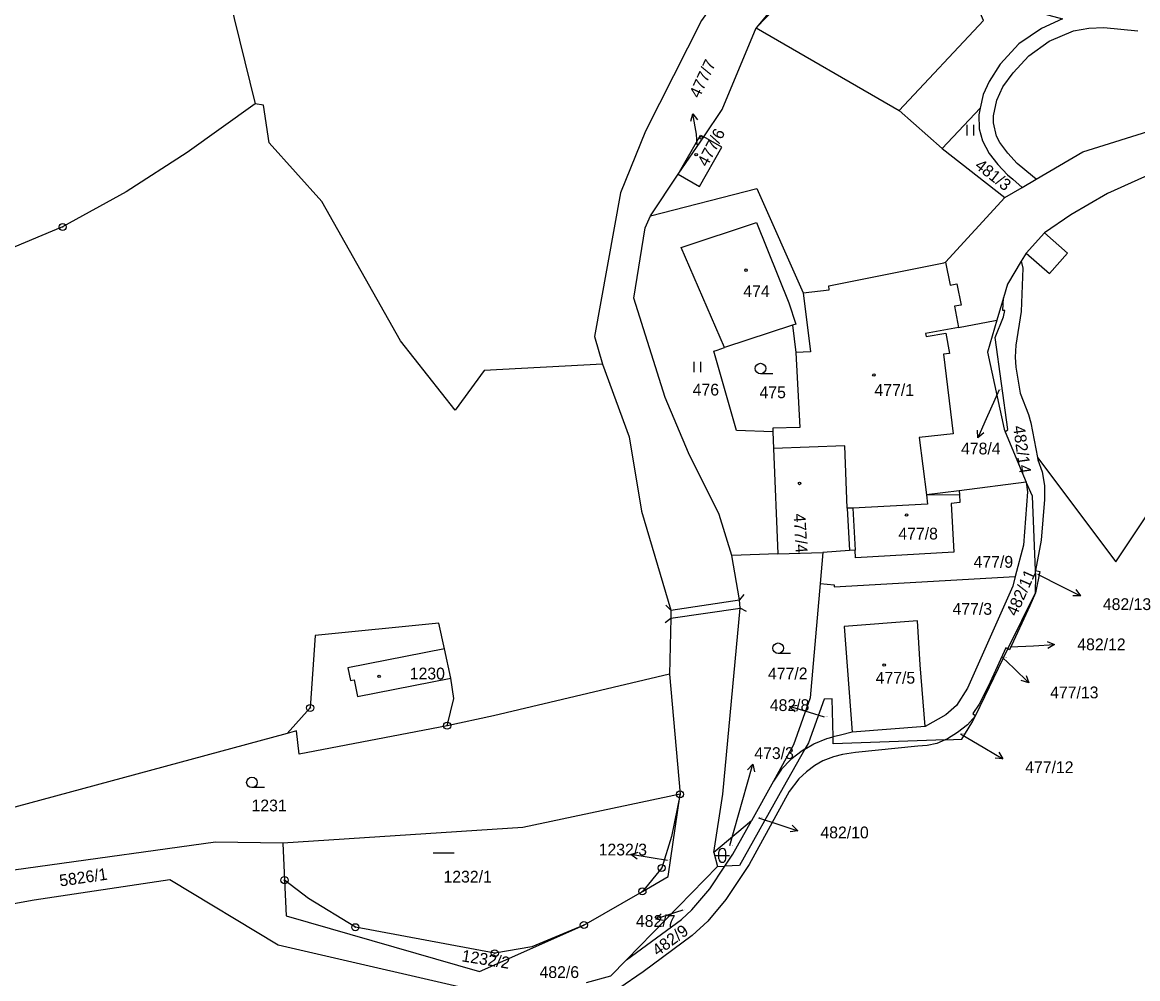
# Model space of a CAD drawing. Extents: x -737240 to -735272, y -1119606 to -1117878.
# Drawn here: x -736364.4 to -736203.8, y -1119451.7 to -1119314 of the extents above; entities that cross this region are included whole.
import ezdxf

# ---------------------------------------------------------------- set-up
doc = ezdxf.new("R2010")
doc.units = 0
for name, color, linetype in [('Level 1', 7, 'Continuous'), ('Level 16', 7, 'Continuous'), ('Level 18', 7, 'Continuous'), ('Level 19', 7, 'Continuous'), ('Level 25', 7, 'Continuous'), ('Level 4', 7, 'Continuous')]:
    doc.layers.add(name, color=color, linetype=linetype)

msp = doc.modelspace()

# ---------------------------------------------------------------- linework, layer by layer
at = {"layer": 'Level 1'}
for p, q in [((-736244.51, -1119297.69), (-736258.78, -1119314.78)), ((-736258.78, -1119314.78), (-736238.17, -1119326.72)), ((-736226.51, -1119326.34), (-736231.97, -1119332.19)), ((-736238.17, -1119326.72), (-736231.97, -1119332.19)), ((-736269.97, -1119335.87), (-736266.31, -1119330.5)), ((-736231.97, -1119332.19), (-736222.96, -1119339.22)), ((-736273.95, -1119341.85), (-736269.97, -1119335.87)), ((-736222.96, -1119339.22), (-736220.48, -1119337.77)), ((-736220.48, -1119337.77), (-736218.47, -1119336.6)), ((-736222.96, -1119339.22), (-736231.49, -1119348.56)), ((-736217.27, -1119344.32), (-736219.89, -1119347.22)), ((-736219.89, -1119347.22), (-736220.6, -1119348.41)), ((-736223.14, -1119353.65), (-736224.1, -1119356.88)), ((-736253.54, -1119357.61), (-736263.34, -1119360.81)), ((-736253.54, -1119357.61), (-736253.04, -1119361.56)), ((-736256.36, -1119372.96), (-736256.26, -1119375.36)), ((-736222.91, -1119372.97), (-736219.88, -1119380.21)), ((-736256.26, -1119375.36), (-736255.65, -1119390.55)), ((-736219.88, -1119380.21), (-736229.52, -1119381.44)), ((-736229.52, -1119381.44), (-736234.25, -1119382.05)), ((-736229.52, -1119381.44), (-736229.49, -1119382.01)), ((-736244.86, -1119383.94), (-736245.65, -1119383.98)), ((-736244.86, -1119383.94), (-736244.52, -1119390.02)), ((-736255.65, -1119390.55), (-736262.26, -1119390.78)), ((-736261.18, -1119397.17), (-736262.26, -1119390.78)), ((-736255.65, -1119390.55), (-736249.18, -1119390.35)), ((-736249.18, -1119390.35), (-736249.54, -1119394.8)), ((-736245.33, -1119390.06), (-736249.18, -1119390.35)), ((-736244.52, -1119390.02), (-736245.33, -1119390.06)), ((-736261.04, -1119398.36), (-736261.18, -1119397.17)), ((-736222.51, -1119404.23), (-736218.57, -1119396.17)), ((-736271.04, -1119398.64), (-736271.06, -1119399.79)), ((-736271.06, -1119399.79), (-736271.22, -1119407.87)), ((-736302.69, -1119408.45), (-736303.64, -1119404.19)), ((-736227.21, -1119413.86), (-736222.51, -1119404.23)), ((-736271.22, -1119407.87), (-736269.72, -1119425.16)), ((-736234.45, -1119415.39), (-736244.92, -1119416.19)), ((-736256.25, -1119423.26), (-736259.41, -1119428.98)), ((-736259.41, -1119428.98), (-736264.85, -1119433.52)), ((-736326.88, -1119432.2), (-736326.66, -1119437.52)), ((-736264.85, -1119433.52), (-736264.31, -1119435.55)), ((-736264.31, -1119435.55), (-736277.42, -1119448.99)), ((-736264.31, -1119435.55), (-736263.27, -1119435.5)), ((-736283.56, -1119443.98), (-736275.14, -1119439.13))]:
    msp.add_line(p, q, dxfattribs=at)
for points in [[(-736255.81, -1119210.22), (-736259.28, -1119212.27), (-736265.67, -1119215.95), (-736281.3, -1119224.06), (-736290.58, -1119229.79), (-736309.29, -1119245.48), (-736321.63, -1119256.65), (-736324.44, -1119259.95), (-736330.29, -1119268.45), (-736331.86, -1119271.65), (-736337.39, -1119288.32), (-736338.43, -1119295.05), (-736330.86, -1119325.76)], [(-736250.81, -1119291.5), (-736266.63, -1119313.72), (-736274.68, -1119329.65), (-736278.27, -1119338.57), (-736282.04, -1119359.23), (-736280.89, -1119363.2)], [(-736231.11, -1119301.95), (-736240.94, -1119296.36), (-736258.78, -1119314.78)], [(-736238.17, -1119326.72), (-736226.05, -1119313.73), (-736231.11, -1119301.95)], [(-736200.32, -1119312.15), (-736203.29, -1119312.02), (-736207.3, -1119311.69), (-736211.16, -1119311), (-736222.67, -1119308.03), (-736223.24, -1119311.21), (-736214.65, -1119313.51), (-736217.67, -1119314.87), (-736220.95, -1119317.08), (-736223.64, -1119320.01), (-736225.24, -1119322.51), (-736226.1, -1119324.39), (-736226.51, -1119326.34)], [(-736266.31, -1119330.5), (-736263.65, -1119326.55), (-736258.78, -1119314.78)], [(-736218.47, -1119336.6), (-736218.99, -1119336.16), (-736221.2, -1119334.31), (-736222.53, -1119332.86), (-736223.68, -1119331.29), (-736224.17, -1119330.39), (-736224.61, -1119328.49), (-736224.59, -1119327.45), (-736224.12, -1119325.21), (-736223.25, -1119323.28), (-736221.77, -1119321.26), (-736219.49, -1119318.82), (-736216.6, -1119316.72), (-736213.1, -1119315.24), (-736210.89, -1119314.86), (-736208.73, -1119314.73), (-736203.8, -1119315.24)], [(-736218.47, -1119336.6), (-736211.73, -1119332.66), (-736189.93, -1119325.82), (-736162.18, -1119321.09)], [(-736218.26, -1119376.65), (-736206.99, -1119391.69), (-736191.89, -1119369.02), (-736161.47, -1119324.23)], [(-736161.47, -1119324.23), (-736188.78, -1119329.9), (-736208.19, -1119338.63), (-736213.45, -1119341.73), (-736217.27, -1119344.32)], [(-736330.86, -1119325.76), (-736340.66, -1119332.73), (-736349.44, -1119338.42), (-736358.59, -1119343.47), (-736407.27, -1119363.87), (-736434.09, -1119379.55)], [(-736280.89, -1119363.2), (-736297.9, -1119364.13), (-736302.1, -1119369.86), (-736309.98, -1119359.84), (-736321.29, -1119339.78), (-736328.86, -1119331.35), (-736329.67, -1119325.95), (-736330.86, -1119325.76)], [(-736226.51, -1119326.34), (-736226.72, -1119327.31), (-736226.67, -1119329.33), (-736226.19, -1119331.07), (-736225.22, -1119332.88), (-736223.95, -1119334.45), (-736222.58, -1119335.94), (-736221.83, -1119336.59), (-736220.48, -1119337.77)], [(-736269.97, -1119335.87), (-736266.77, -1119330.23), (-736266.31, -1119330.5)], [(-736269.97, -1119335.87), (-736266.91, -1119337.63), (-736263.68, -1119332), (-736266.31, -1119330.5)], [(-736273.95, -1119341.85), (-736258.64, -1119337.93), (-736252, -1119352.95)], [(-736262.26, -1119390.78), (-736264.07, -1119384.89), (-736268.48, -1119375.98), (-736271.84, -1119368), (-736276.39, -1119353.71), (-736274.73, -1119343.58), (-736273.95, -1119341.85)], [(-736263.34, -1119360.81), (-736269.57, -1119346.42), (-736258.72, -1119342.82), (-736254.05, -1119354.41), (-736253.06, -1119357.45), (-736253.54, -1119357.61)], [(-736231.49, -1119348.56), (-736230.84, -1119351.83), (-736229.85, -1119351.66), (-736229.24, -1119354.74), (-736230.23, -1119354.88), (-736229.62, -1119357.92)], [(-736220.6, -1119348.41), (-736222.56, -1119351.71), (-736223.14, -1119353.65)], [(-736220.6, -1119348.41), (-736220.38, -1119349.38), (-736220.62, -1119355.62), (-736221.37, -1119360.49), (-736221.5, -1119362.22), (-736221.4, -1119363.65), (-736220.76, -1119367.42), (-736219.57, -1119370.45), (-736219.22, -1119371.65), (-736218.26, -1119376.65)], [(-736252, -1119352.95), (-736250.94, -1119361.46), (-736253.04, -1119361.56)], [(-736222.91, -1119372.97), (-736222.52, -1119372.63), (-736224.35, -1119359.37), (-736223.17, -1119356.43), (-736222.97, -1119355.48), (-736223.26, -1119355.48), (-736223.14, -1119353.65)], [(-736229.62, -1119357.92), (-736224.35, -1119356.93), (-736224.1, -1119356.88)], [(-736224.1, -1119356.88), (-736225.48, -1119361.51), (-736223.06, -1119372.6), (-736222.91, -1119372.97)], [(-736256.36, -1119372.96), (-736261.61, -1119372.77), (-736264.84, -1119361.34), (-736264.36, -1119361.2), (-736263.34, -1119360.81)], [(-736253.04, -1119361.56), (-736252.48, -1119372.36), (-736256.38, -1119372.46), (-736256.36, -1119372.96)], [(-736280.89, -1119363.2), (-736277.04, -1119373.7), (-736275.25, -1119384.41), (-736271.04, -1119398.64)], [(-736245.65, -1119383.98), (-736246.02, -1119374.98), (-736256.26, -1119375.36)], [(-736218.26, -1119376.65), (-736218.2, -1119376.99), (-736217.6, -1119378.72), (-736217.26, -1119380.68), (-736217.24, -1119382.71), (-736217.74, -1119388.55), (-736218.53, -1119392.95)], [(-736219.88, -1119380.21), (-736219.69, -1119381.59), (-736220.27, -1119389.3), (-736221.46, -1119393.82)], [(-736218.53, -1119392.95), (-736218.99, -1119382.24), (-736219.88, -1119380.21)], [(-736234.25, -1119382.05), (-736234.08, -1119383.39), (-736244.86, -1119383.94)], [(-736229.49, -1119382.01), (-736229.43, -1119383.15), (-736230.69, -1119383.27), (-736230.32, -1119390.31), (-736244.46, -1119391.09), (-736244.52, -1119390.02)], [(-736249.54, -1119394.8), (-736247.52, -1119394.99), (-736247.55, -1119395.29), (-736221.46, -1119393.82)], [(-736221.46, -1119393.82), (-736221.82, -1119395.17), (-736228.34, -1119409.88), (-736229.93, -1119412.38), (-736231.45, -1119413.71), (-736234.45, -1119415.39)], [(-736218.53, -1119392.95), (-736217.93, -1119393.06), (-736218.57, -1119396.17)], [(-736218.57, -1119396.17), (-736218.5, -1119393.65), (-736218.53, -1119392.95)], [(-736249.54, -1119394.8), (-736250.99, -1119411.28), (-736253.38, -1119418.05), (-736256.25, -1119423.26)], [(-736218.57, -1119396.17), (-736219.38, -1119398), (-736222.27, -1119404.34), (-736222.51, -1119404.23)], [(-736264.85, -1119433.52), (-736263.55, -1119425.16), (-736261.04, -1119398.36)], [(-736234.45, -1119415.39), (-736235.13, -1119406.51), (-736235.53, -1119400.2), (-736246.07, -1119400.98), (-736244.92, -1119416.19)], [(-736303.64, -1119404.19), (-736304.44, -1119400.51), (-736322.24, -1119402.27), (-736322.96, -1119412.72), (-736326.27, -1119416.42)], [(-736222.51, -1119404.23), (-736222.82, -1119404.09), (-736225.3, -1119409.52), (-736226.68, -1119412.18), (-736227.59, -1119413.52), (-736227.21, -1119413.86)], [(-736271.22, -1119407.87), (-736296.58, -1119413.86), (-736303.24, -1119415.28)], [(-736303.24, -1119415.28), (-736302.29, -1119411.37), (-736302.69, -1119408.45)], [(-736247.68, -1119416.9), (-736247.8, -1119411.41), (-736248.96, -1119411.44), (-736251.23, -1119417.75), (-736251.75, -1119418.67)], [(-736231.53, -1119417.31), (-736229.13, -1119417.23), (-736227.72, -1119414.89), (-736227.21, -1119413.86)], [(-736227.21, -1119413.86), (-736228.33, -1119415.16), (-736229.77, -1119416.26), (-736231.21, -1119417.18), (-736231.53, -1119417.31)], [(-736326.27, -1119416.42), (-736438.09, -1119446.65), (-736439.48, -1119449.82), (-736458.48, -1119456.01)], [(-736303.24, -1119415.28), (-736324.55, -1119419.36), (-736324.95, -1119416.03), (-736326.27, -1119416.42)], [(-736244.92, -1119416.19), (-736246.64, -1119416.62), (-736247.68, -1119416.9)], [(-736231.53, -1119417.31), (-736232.73, -1119417.82), (-736234.16, -1119418.15), (-736235.51, -1119418.25), (-736244.45, -1119419.15), (-736246.35, -1119419.41), (-736247.62, -1119419.75), (-736249.17, -1119420.36), (-736250.32, -1119421.03), (-736251.53, -1119421.9), (-736252.6, -1119422.93), (-736254, -1119424.77), (-736259.78, -1119435.27), (-736263.14, -1119440.29), (-736265.74, -1119443.43), (-736267.97, -1119445.49), (-736275.01, -1119450.73), (-736278.52, -1119453.1), (-736286.87, -1119457.2), (-736291.22, -1119458.89), (-736294.87, -1119460.08), (-736295.07, -1119459.45), (-736296.66, -1119459.71), (-736299.58, -1119459.62)], [(-736251.75, -1119418.67), (-736250.46, -1119417.89), (-736248.57, -1119417.14), (-736247.68, -1119416.9)], [(-736231.53, -1119417.31), (-736247.66, -1119417.87), (-736247.68, -1119416.9)], [(-736251.75, -1119418.67), (-736254.86, -1119424.19), (-736261.18, -1119435.41), (-736263.27, -1119435.5)], [(-736251.75, -1119418.67), (-736252.15, -1119418.91), (-736253.76, -1119420.13), (-736255.11, -1119421.56), (-736256.25, -1119423.26)], [(-736269.72, -1119425.16), (-736292.37, -1119429.94), (-736326.88, -1119432.2)], [(-736275.14, -1119439.13), (-736271.42, -1119436.99), (-736269.72, -1119425.16)], [(-736269.72, -1119425.16), (-736270.94, -1119431.25), (-736272.36, -1119435.77), (-736275.14, -1119439.13)], [(-736263.27, -1119435.5), (-736262.12, -1119433.77), (-736259.41, -1119428.98)], [(-736326.88, -1119432.2), (-736336.57, -1119432.04), (-736387.8, -1119439.13), (-736426.3, -1119449.27), (-736437.85, -1119451.09), (-736456.65, -1119457.58)], [(-736277.42, -1119448.99), (-736269.49, -1119443.18), (-736268.03, -1119441.8), (-736265.43, -1119438.75), (-736263.27, -1119435.5)], [(-736295.32, -1119454.3), (-736327.55, -1119446.88), (-736343.15, -1119437.49), (-736362.67, -1119440.38), (-736387.08, -1119444.81), (-736448.35, -1119462.19)], [(-736326.66, -1119437.52), (-736326.44, -1119442.66), (-736298.58, -1119450.67), (-736283.56, -1119443.98)], [(-736283.56, -1119443.98), (-736291.06, -1119447.11), (-736296.39, -1119448.05), (-736316.46, -1119444.3), (-736323.21, -1119440.17), (-736326.66, -1119437.52)], [(-736277.42, -1119448.99), (-736279.71, -1119451.34), (-736283.21, -1119452.3)]]:
    msp.add_lwpolyline(points, dxfattribs=at)
at = {"layer": 'Level 16'}
for points in [[(-736268.177, -1119328.24), (-736267.862, -1119327.168), (-736267.193, -1119328.063)], [(-736267.25, -1119331.64), (-736267.33, -1119330.12), (-736267.862, -1119327.168)], [(-736223.8, -1119366.9), (-736225.64, -1119371.09), (-736226.844, -1119373.838)], [(-736225.985, -1119373.122), (-736226.844, -1119373.838), (-736226.901, -1119372.721)], [(-736218.27, -1119393.44), (-736214.74, -1119395.23), (-736212.065, -1119396.588)], [(-736212.73, -1119395.689), (-736212.065, -1119396.588), (-736213.183, -1119396.581)], [(-736222.22, -1119403.94), (-736218.82, -1119403.76), (-736215.824, -1119403.605)], [(-736216.849, -1119403.157), (-736215.824, -1119403.605), (-736216.797, -1119404.156)], [(-736223.28, -1119405.47), (-736221.68, -1119407.02), (-736219.529, -1119409.111)], [(-736219.897, -1119408.056), (-736219.529, -1119409.111), (-736220.594, -1119408.773)], [(-736253.139, -1119413.301), (-736253.952, -1119412.533), (-736252.85, -1119412.343)], [(-736248.92, -1119414.05), (-736251.08, -1119413.4), (-736253.952, -1119412.533)], [(-736229.36, -1119416.46), (-736225.82, -1119418.52), (-736223.228, -1119420.031)], [(-736223.84, -1119419.095), (-736223.228, -1119420.031), (-736224.344, -1119419.959)], [(-736262.57, -1119432.55), (-736260.05, -1119423.69), (-736259.23, -1119420.804)], [(-736259.984, -1119421.63), (-736259.23, -1119420.804), (-736259.022, -1119421.903)], [(-736258.44, -1119428.54), (-736255.62, -1119429.47), (-736252.771, -1119430.411)], [(-736253.564, -1119429.622), (-736252.771, -1119430.411), (-736253.878, -1119430.572)], [(-736275.913, -1119434.493), (-736276.824, -1119433.844), (-736275.758, -1119433.505)], [(-736271.53, -1119434.67), (-736273.86, -1119434.31), (-736276.824, -1119433.844)], [(-736269.33, -1119441.83), (-736270.39, -1119442.19), (-736273.229, -1119443.159)], [(-736272.121, -1119443.309), (-736273.229, -1119443.159), (-736272.444, -1119442.363)]]:
    msp.add_lwpolyline(points, dxfattribs=at)
at = {"layer": 'Level 25'}
for p, q in [((-736228.437, -1119328.775), (-736228.437, -1119330.275)), ((-736227.415, -1119330.275), (-736227.415, -1119328.775)), ((-736267.747, -1119362.875), (-736267.747, -1119364.375)), ((-736266.725, -1119364.375), (-736266.725, -1119362.875)), ((-736256.348, -1119364.61), (-736258.13, -1119364.61)), ((-736260.558, -1119396.387), (-736261.18, -1119397.17)), ((-736271.761, -1119397.947), (-736271.04, -1119398.64)), ((-736260.17, -1119398.852), (-736261.04, -1119398.36)), ((-736271.843, -1119400.412), (-736271.06, -1119399.79)), ((-736253.818, -1119404.88), (-736255.6, -1119404.88)), ((-736329.558, -1119424.2), (-736331.34, -1119424.2)), ((-736305.24, -1119433.61), (-736302.24, -1119433.61)), ((-736264.62, -1119433.95), (-736262.62, -1119433.95)), ((-736264.12, -1119434.45), (-736264.12, -1119433.45)), ((-736263.12, -1119434.45), (-736263.12, -1119433.45))]:
    msp.add_line(p, q, dxfattribs=at)
for centre, start, end in [((-736263.62, -1119433.45), 0, 180), ((-736263.62, -1119434.45), 180, 0)]:
    msp.add_arc(centre, 0.5, start, end, dxfattribs=at)
for centre, major_axis, ratio in [((-736266.68, -1119330.63), (0.18, 0), 0.9848078), ((-736267.4, -1119333.06), (0.18, 0), 0.9848078), ((-736358.59, -1119343.47), (0.516, 0), 0.9848078), ((-736358.59, -1119343.47), (0.0375, 0), 0.9848078), ((-736260.22, -1119349.69), (0.18, 0), 0.9848078), ((-736258.13, -1119363.854), (0.764, 0), 0.9894236), ((-736241.81, -1119364.77), (0.18, 0), 0.9848078), ((-736252.51, -1119380.4), (0.18, 0), 0.9848078), ((-736237.11, -1119384.94), (0.18, 0), 0.9848078), ((-736255.6, -1119404.124), (0.764, 0), 0.9894236), ((-736240.33, -1119406.55), (0.18, 0), 0.9848078), ((-736313.04, -1119408.17), (0.18, 0), 0.9848078), ((-736322.96, -1119412.72), (0.516, 0), 0.9848078), ((-736322.96, -1119412.72), (0.0375, 0), 0.9848078), ((-736303.24, -1119415.28), (0.516, 0), 0.9848078), ((-736303.24, -1119415.28), (0.0375, 0), 0.9848078), ((-736331.34, -1119423.444), (0.764, 0), 0.9894236), ((-736269.72, -1119425.16), (0.516, 0), 0.9848078), ((-736269.72, -1119425.16), (0.0375, 0), 0.9848078), ((-736272.36, -1119435.77), (0.516, 0), 0.9848078), ((-736272.36, -1119435.77), (0.0375, 0), 0.9848078), ((-736326.66, -1119437.52), (0.516, 0), 0.9848078), ((-736326.66, -1119437.52), (0.0375, 0), 0.9848078), ((-736275.14, -1119439.13), (0.516, 0), 0.9848078), ((-736275.14, -1119439.13), (0.0375, 0), 0.9848078), ((-736316.46, -1119444.3), (0.516, 0), 0.9848078), ((-736283.56, -1119443.98), (0.516, 0), 0.9848078), ((-736316.46, -1119444.3), (0.0375, 0), 0.9848078), ((-736283.56, -1119443.98), (0.0375, 0), 0.9848078), ((-736296.39, -1119448.05), (0.516, 0), 0.9848078), ((-736296.39, -1119448.05), (0.0375, 0), 0.9848078)]:
    msp.add_ellipse(centre, major_axis=major_axis, ratio=ratio, dxfattribs=at)
at = {"layer": 'Level 4'}
for p, q in [((-736234.25, -1119382.05), (-736229.49, -1119382.01)), ((-736245.65, -1119383.98), (-736245.33, -1119390.06)), ((-736271.04, -1119398.64), (-736261.18, -1119397.17)), ((-736271.06, -1119399.79), (-736261.04, -1119398.36))]:
    msp.add_line(p, q, dxfattribs=at)
for points in [[(-736219.89, -1119347.22), (-736216.52, -1119350.19), (-736213.94, -1119347.22), (-736217.27, -1119344.32)], [(-736252, -1119352.95), (-736248.25, -1119352.51), (-736248.32, -1119351.92), (-736231.76, -1119348.61), (-736231.49, -1119348.56)], [(-736229.62, -1119357.92), (-736234.37, -1119358.8), (-736234.3, -1119359.23), (-736231.45, -1119358.77), (-736230.94, -1119361.7), (-736231.77, -1119361.8), (-736230.42, -1119373.27), (-736235.31, -1119373.79), (-736234.25, -1119382.05)], [(-736303.64, -1119404.19), (-736317.52, -1119406.97), (-736317.14, -1119408.77), (-736316.64, -1119408.69), (-736316.17, -1119411.07), (-736302.69, -1119408.45)]]:
    msp.add_lwpolyline(points, dxfattribs=at)

# ---------------------------------------------------------------- texts
at = {"layer": 'Level 16'}
msp.add_text('477/7', height=1.7, rotation=64.72953, dxfattribs=at).set_placement((-736266.943, -1119325.038))
for s, p in [('478/4', (-736229.265, -1119376.22)), ('482/13', (-736208.85, -1119398.63)), ('482/12', (-736212.53, -1119404.42)), ('477/13', (-736216.44, -1119411.34)), ('482/8', (-736256.795, -1119413.17)), ('473/3', (-736259.02, -1119420.08)), ('477/12', (-736220.03, -1119422.11)), ('482/10', (-736249.51, -1119431.5)), ('1232/3', (-736281.43, -1119433.97)), ('482/7', (-736276.065, -1119444.25)), ('482/6', (-736289.94, -1119451.61))]:
    msp.add_text(s, height=1.7, dxfattribs=at).set_placement(p)
at = {"layer": 'Level 18'}
for s, rotation, p in [('481/3', 322.0371, (-736227.4, -1119334.88)), ('482/14', 277.85772, (-736221.79, -1119372.18)), ('482/11', 66.09537, (-736221.29, -1119399.63)), ('5826/1', 8.37945, (-736358.937, -1119438.448)), ('482/9', 36.22878, (-736272.93, -1119448.53)), ('1232/2', 350.95266, (-736301.24, -1119449.2))]:
    msp.add_text(s, height=1.7, rotation=rotation, dxfattribs=at).set_placement(p)
for s, height, p in [('476', 1.7, (-736267.895, -1119367.74)), ('475', 1.7, (-736258.275, -1119368.12)), ('478/4', 0.1, (-736223.675, -1119366.9)), ('482/13', 0.1, (-736218.12, -1119393.44)), ('477/3', 1.7, (-736230.49, -1119399.31)), ('482/12', 0.1, (-736222.07, -1119403.94)), ('477/2', 1.7, (-736257.055, -1119408.61)), ('477/13', 0.1, (-736223.13, -1119405.47)), ('482/8', 0.1, (-736248.795, -1119414.05)), ('477/12', 0.1, (-736229.21, -1119416.46)), ('1231', 1.7, (-736331.4, -1119427.62)), ('482/10', 0.1, (-736258.29, -1119428.54)), ('473/3', 0.1, (-736262.445, -1119432.55)), ('1232/3', 0.1, (-736271.53, -1119434.67)), ('1232/1', 1.7, (-736303.77, -1119437.87)), ('482/7', 0.1, (-736269.205, -1119441.83))]:
    msp.add_text(s, height=height, dxfattribs=at).set_placement(p)
at = {"layer": 'Level 19'}
for s, height, rotation, p in [('477/6', 1.7, 62.27694, (-736265.814, -1119334.913)), ('477/7', 0.1, 62.30052, (-736267.18, -1119331.507)), ('477/4', 1.7, 273.44475, (-736253.387, -1119384.775))]:
    msp.add_text(s, height=height, rotation=rotation, dxfattribs=at).set_placement(p)
for s, p in [('474', (-736260.61, -1119353.57)), ('477/1', (-736241.73, -1119367.79)), ('477/8', (-736238.29, -1119388.47)), ('477/9', (-736227.46, -1119392.54)), ('1230', (-736308.625, -1119408.62)), ('477/5', (-736241.56, -1119409.23))]:
    msp.add_text(s, height=1.7, dxfattribs=at).set_placement(p)

doc.saveas('drawing.dxf')
